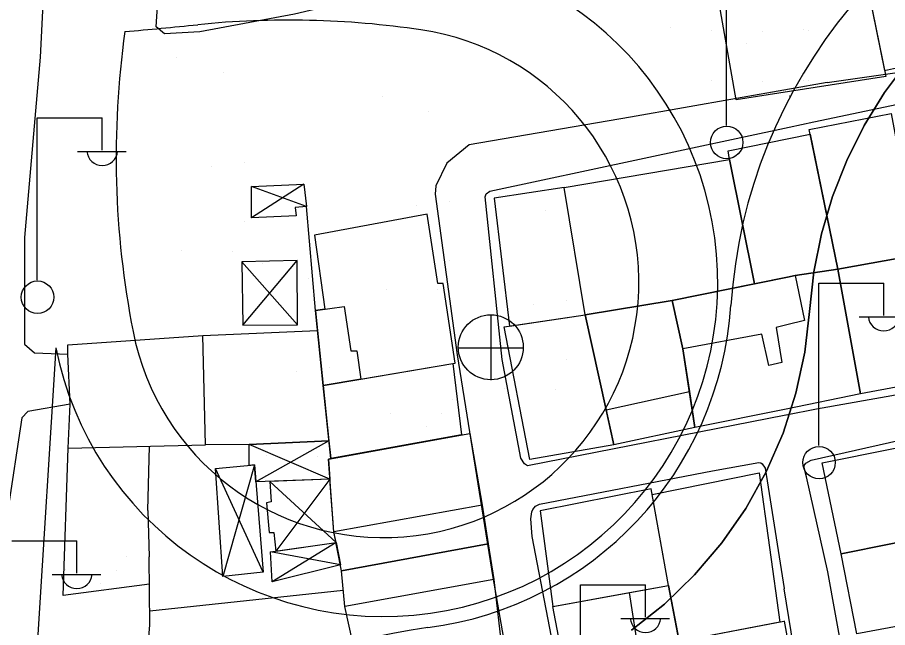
# Model space of a CAD drawing. Extents: x 417997 to 421451, y 4451742 to 4455216.
# Drawn here: x 420143.4 to 420237.2, y 4453648.7 to 4453714.4 of the extents above; entities that cross this region are included whole.
import ezdxf

# ---------------------------------------------------------------- set-up
doc = ezdxf.new("R2010")
doc.units = 0
for name, color, linetype in [('ADAKENARI', 7, 'Continuous'), ('B_Betonzemin', 7, 'Continuous'), ('B_Imalat', 7, 'Continuous'), ('B_Kapi', 7, 'Continuous'), ('B_Mesken', 7, 'Continuous'), ('B_Sundurma', 7, 'Continuous'), ('B_Teras', 7, 'Continuous'), ('Default', 7, 'Continuous'), ('PL_AYA_PARK_DINLENME', 7, 'Continuous'), ('PL_TİCT', 7, 'Continuous'), ('S_Elektrik_Diregi', 7, 'Continuous'), ('S_Rogar_Kapagi', 7, 'Continuous'), ('Sinir_Duvar_tek_tarafa_ait', 7, 'Continuous'), ('Sinir_Ist_Duvari', 7, 'Continuous'), ('Sinir_Tel_bir_taraf', 7, 'Continuous'), ('TR_PARKALANI', 7, 'Continuous'), ('TR_TİCT', 7, 'Continuous'), ('Yol_Sose', 7, 'Continuous')]:
    doc.layers.add(name, color=color, linetype=linetype)

# ---------------------------------------------------------------- blocks, each defined once
blk = doc.blocks.new('POINT_DISPLAY')
at = {"layer": 'Default'}
blk.add_line((0, 0), (0, 0), dxfattribs=at)

msp = doc.modelspace()

# ---------------------------------------------------------------- linework, layer by layer
at = {"layer": 'ADAKENARI'}
for p, q in [((420236.853, 4453706.317), (420239.352, 4453709.678)), ((420236.853, 4453706.317), (420239.352, 4453709.678)), ((420234.659, 4453702.75), (420236.853, 4453706.317)), ((420234.659, 4453702.75), (420236.853, 4453706.317)), ((420232.789, 4453699.003), (420234.659, 4453702.75)), ((420232.789, 4453699.003), (420234.659, 4453702.75)), ((420231.255, 4453695.106), (420232.789, 4453699.003)), ((420231.255, 4453695.106), (420232.789, 4453699.003)), ((420230.071, 4453691.089), (420231.255, 4453695.106)), ((420230.071, 4453691.089), (420231.255, 4453695.106)), ((420229.246, 4453686.983), (420230.071, 4453691.089)), ((420229.246, 4453686.983), (420230.071, 4453691.089)), ((420228.772, 4453682.704), (420229.246, 4453686.983)), ((420228.772, 4453682.704), (420229.246, 4453686.983)), ((420228.265, 4453678.327), (420228.772, 4453682.704)), ((420228.265, 4453678.327), (420228.772, 4453682.704)), ((420227.306, 4453673.907), (420228.265, 4453678.327)), ((420227.306, 4453673.907), (420228.265, 4453678.327)), ((420225.917, 4453669.602), (420227.306, 4453673.907)), ((420225.917, 4453669.602), (420227.306, 4453673.907)), ((420224.113, 4453665.455), (420225.917, 4453669.602)), ((420224.113, 4453665.455), (420225.917, 4453669.602)), ((420221.91, 4453661.505), (420224.113, 4453665.455)), ((420221.91, 4453661.505), (420224.113, 4453665.455)), ((420219.329, 4453657.79), (420221.91, 4453661.505)), ((420219.329, 4453657.79), (420221.91, 4453661.505)), ((420216.396, 4453654.347), (420219.329, 4453657.79)), ((420216.396, 4453654.347), (420219.329, 4453657.79)), ((420213.14, 4453651.208), (420216.396, 4453654.347)), ((420213.14, 4453651.208), (420216.396, 4453654.347)), ((420209.591, 4453648.404), (420213.14, 4453651.208)), ((420209.591, 4453648.404), (420213.14, 4453651.208))]:
    msp.add_line(p, q, dxfattribs=at)
msp.add_lwpolyline([(420147.579, 4453678.814), (420143.613, 4453615.871)], dxfattribs=at)
msp.add_lwpolyline([(420147.579, 4453678.814), (420143.613, 4453615.871)], dxfattribs=at)
for centre, radius, start, end in [((420276.179, 4453679.681), 56, 104.36181, 176.21026), ((420276.179, 4453679.681), 56, 104.36181, 176.21026), ((420182.883, 4453685.861), 36, 191.28833, 91.57994), ((420182.883, 4453685.861), 36, 191.28833, 91.57994), ((420172.647, 4453616.613), 97.5, 81.59156, 95.75824), ((420172.647, 4453616.613), 97.5, 81.59156, 95.75824), ((420091.178, 4454424.516), 714.5, 275.126408, 275.758239), ((420091.178, 4454424.516), 714.5, 275.126408, 275.758239), ((420182.883, 4453685.861), 27.5, 191.09176, 81.59156), ((420182.883, 4453685.861), 27.5, 191.09176, 81.59156), ((420251.575, 4453699.327), 97.5, 172.01356, 191.09176), ((420251.575, 4453699.327), 97.5, 172.01356, 191.09176), ((420182.883, 4453685.861), 37.5, 277.31238, 356.21026), ((420182.883, 4453685.861), 37.5, 277.31238, 356.21026), ((420194.784, 4453593.121), 56, 97.31238, 156.03009), ((420194.784, 4453593.121), 56, 97.31238, 156.03009)]:
    msp.add_arc(centre, radius, start, end, dxfattribs=at)
at = {"layer": 'B_Betonzemin'}
msp.add_lwpolyline([(420157.668, 4453653.343), (420148.369, 4453652.128), (420148.914, 4453667.992)], dxfattribs=at)
at = {"layer": 'B_Imalat'}
for points in [[(420241.322, 4453725.19), (420240.206, 4453724.907), (420233.799, 4453723.721), (420236.842, 4453708.698), (420244.279, 4453710.338)], [(420226.774, 4453722.183), (420230.832, 4453723.006), (420233.799, 4453723.721), (420236.973, 4453708.05), (420226.608, 4453706.429), (420226.6, 4453706.428), (420220.85, 4453705.528), (420218.248, 4453720.454), (420226.767, 4453722.182)], [(420228.725, 4453702.333), (420237.582, 4453704.048), (420240.407, 4453688.82), (420231.82, 4453687.287)], [(420226.389, 4453686.432), (420222.845, 4453685.71), (420220.134, 4453699.092), (420219.992, 4453700.013), (420226.547, 4453701.367), (420226.554, 4453701.368), (420228.826, 4453701.838), (420231.82, 4453687.287), (420227.21, 4453686.599), (420226.396, 4453686.433)], [(420202.356, 4453696.07), (420220.134, 4453699.092), (420222.845, 4453685.71), (420213.984, 4453683.905), (420204.596, 4453682.367)], [(420204.596, 4453682.367), (420202.356, 4453696.07), (420194.792, 4453694.923), (420196.455, 4453681.144), (420204.596, 4453682.367)], [(420175.428, 4453690.927), (420176.562, 4453682.973), (420175.537, 4453682.828), (420175.763, 4453680.664), (420176.38, 4453674.759), (420180.424, 4453675.437), (420190.342, 4453677.101), (420190.6, 4453677.139), (420189.293, 4453685.721), (420188.719, 4453685.74), (420187.567, 4453693.221)], [(420240.407, 4453688.82), (420243.079, 4453675.494), (420234.273, 4453673.854), (420231.82, 4453687.287)], [(420226.239, 4453672.213), (420216.426, 4453670.209), (420215.127, 4453678.705), (420213.984, 4453683.905), (420226.389, 4453686.432), (420226.396, 4453686.433), (420227.21, 4453686.599), (420231.82, 4453687.287), (420234.273, 4453673.854), (420226.246, 4453672.214)], [(420216.426, 4453670.209), (420207.681, 4453668.358), (420206.854, 4453672.113), (420204.596, 4453682.367), (420213.984, 4453683.905), (420215.127, 4453678.705), (420215.829, 4453674.116)], [(420195.874, 4453681.056), (420204.596, 4453682.367), (420207.681, 4453668.358), (420198.629, 4453666.784)], [(420175.763, 4453680.664), (420176.38, 4453674.759), (420177.005, 4453668.776), (420168.422, 4453668.408), (420163.71, 4453668.365), (420163.403, 4453680.121)], [(420177.204, 4453666.873), (420176.38, 4453674.759), (420190.342, 4453677.101), (420191.264, 4453669.421)], [(420193.516, 4453661.849), (420194.158, 4453657.701), (420178.354, 4453654.772), (420177.539, 4453658.978), (420176.946, 4453666.826), (420192.179, 4453669.587)], [(420194.745, 4453653.834), (420195.671, 4453646.022), (420180.418, 4453643.123), (420178.718, 4453650.934), (420178.354, 4453654.772), (420194.158, 4453657.701)]]:
    msp.add_lwpolyline(points, close=True, dxfattribs=at)
at = {"layer": 'B_Kapi'}
for points in [[(420149.136, 4453672.729), (420148.875, 4453678.118)], [(420157.508, 4453661.298), (420157.634, 4453656.306)]]:
    msp.add_lwpolyline(points, dxfattribs=at)
at = {"layer": 'B_Mesken'}
for points in [[(420232.188, 4453656.624), (420230.138, 4453666.418), (420253.202, 4453671.048), (420254.819, 4453661.257), (420242.892, 4453658.758)], [(420211.819, 4453663.015), (420223.336, 4453665.353), (420225.554, 4453649.25), (420214.724, 4453647.161), (420213.576, 4453653.193)], [(420213.576, 4453653.193), (420211.709, 4453663.627), (420199.764, 4453661.254), (420201.101, 4453650.944), (420209.364, 4453652.434)], [(420233.877, 4453647.994), (420232.188, 4453656.624), (420242.892, 4453658.758), (420244.876, 4453650.049)], [(420202.792, 4453642.108), (420201.101, 4453650.944), (420213.576, 4453653.193), (420215.216, 4453644.583)], [(420225.877, 4453637.286), (420228.208, 4453637.768), (420226.073, 4453649.35), (420226.005, 4453649.337), (420225.997, 4453649.336), (420214.724, 4453647.161), (420215.216, 4453644.583), (420216.75, 4453635.402), (420225.87, 4453637.285)]]:
    msp.add_lwpolyline(points, close=True, dxfattribs=at)
at = {"layer": 'B_Sundurma'}
for p, q in [((420174.313, 4453696.441), (420168.642, 4453692.813)), ((420174.584, 4453694.027), (420168.667, 4453696.185)), ((420167.61, 4453688.08), (420173.608, 4453681.279)), ((420167.722, 4453681.241), (420173.57, 4453688.209)), ((420177.111, 4453664.65), (420168.422, 4453668.408)), ((420177.005, 4453668.776), (420169.136, 4453664.368)), ((420168.99, 4453666.203), (420165.57, 4453654.183)), ((420169.91, 4453654.655), (420164.773, 4453665.799)), ((420177.763, 4453657.823), (420170.632, 4453664.421)), ((420177.111, 4453664.65), (420171.285, 4453656.911)), ((420177.763, 4453657.823), (420170.891, 4453653.603)), ((420178.228, 4453655.42), (420170.716, 4453656.831))]:
    msp.add_line(p, q, dxfattribs=at)
for points in [[(420174.313, 4453696.441), (420174.584, 4453694.027), (420173.365, 4453693.929), (420173.454, 4453693.035), (420168.642, 4453692.813), (420168.667, 4453696.185)], [(420167.61, 4453688.08), (420167.722, 4453681.241), (420173.608, 4453681.279), (420173.57, 4453688.209)], [(420177.005, 4453668.776), (420177.204, 4453666.873), (420176.946, 4453666.826), (420177.111, 4453664.65), (420169.136, 4453664.368), (420168.99, 4453666.203), (420168.401, 4453666.146), (420168.422, 4453668.408)], [(420168.99, 4453666.203), (420169.91, 4453654.655), (420165.57, 4453654.183), (420164.773, 4453665.799)], [(420177.763, 4453657.823), (420177.539, 4453658.978), (420177.111, 4453664.65), (420170.632, 4453664.421), (420170.771, 4453662.199), (420170.287, 4453662.107), (420170.567, 4453658.925), (420171.071, 4453658.919), (420171.285, 4453656.911)], [(420177.763, 4453657.823), (420178.228, 4453655.42), (420170.891, 4453653.603), (420170.716, 4453656.831)]]:
    msp.add_lwpolyline(points, close=True, dxfattribs=at)
at = {"layer": 'B_Teras'}
for points in [[(420226.335, 4453681.278), (420225.191, 4453681), (420225.785, 4453677.211), (420224.372, 4453676.906), (420223.631, 4453680.282), (420215.127, 4453678.705), (420213.984, 4453683.905), (420226.389, 4453686.432), (420226.396, 4453686.433), (420227.21, 4453686.599), (420228.219, 4453681.736), (420226.342, 4453681.28)], [(420176.38, 4453674.759), (420175.537, 4453682.828), (420178.655, 4453683.269), (420179.357, 4453678.493), (420179.987, 4453678.5), (420180.424, 4453675.437)], [(420206.854, 4453672.113), (420215.829, 4453674.116), (420215.127, 4453678.705), (420213.984, 4453683.905), (420204.596, 4453682.367)], [(420177.539, 4453658.978), (420176.946, 4453666.826), (420192.179, 4453669.587), (420193.516, 4453661.849)], [(420178.718, 4453650.934), (420178.354, 4453654.772), (420194.158, 4453657.701), (420194.745, 4453653.834)], [(420202.357, 4453644.383), (420210.433, 4453645.69), (420209.364, 4453652.434), (420213.576, 4453653.193), (420215.216, 4453644.583), (420202.792, 4453642.108)]]:
    msp.add_lwpolyline(points, close=True, dxfattribs=at)
at = {"layer": 'PL_AYA_PARK_DINLENME'}
msp.add_lwpolyline([(420147.579, 4453678.814), (420143.613, 4453615.871)], dxfattribs=at)
msp.add_lwpolyline([(420147.579, 4453678.814), (420143.613, 4453615.871)], dxfattribs=at)
for centre, radius, start, end in [((420276.179, 4453679.681), 56, 104.36181, 176.21026), ((420276.179, 4453679.681), 56, 104.36181, 176.21026), ((420182.883, 4453685.861), 36, 191.28833, 91.57994), ((420182.883, 4453685.861), 36, 191.28833, 91.57994), ((420172.647, 4453616.613), 97.5, 81.59156, 95.75824), ((420172.647, 4453616.613), 97.5, 81.59156, 95.75824), ((420091.178, 4454424.516), 714.5, 275.126408, 275.758239), ((420091.178, 4454424.516), 714.5, 275.126408, 275.758239), ((420182.883, 4453685.861), 27.5, 191.09176, 81.59156), ((420182.883, 4453685.861), 27.5, 191.09176, 81.59156), ((420251.575, 4453699.327), 97.5, 172.01356, 191.09176), ((420251.575, 4453699.327), 97.5, 172.01356, 191.09176), ((420182.883, 4453685.861), 37.5, 277.31238, 356.21026), ((420182.883, 4453685.861), 37.5, 277.31238, 356.21026), ((420194.784, 4453593.121), 56, 97.31238, 156.03009), ((420194.784, 4453593.121), 56, 97.31238, 156.03009)]:
    msp.add_arc(centre, radius, start, end, dxfattribs=at)
at = {"layer": 'PL_TİCT'}
msp.add_lwpolyline([(420239.352, 4453709.678), (420236.853, 4453706.317), (420234.659, 4453702.75), (420232.789, 4453699.003), (420231.255, 4453695.106), (420230.071, 4453691.089), (420229.246, 4453686.983), (420228.772, 4453682.704), (420228.265, 4453678.327), (420227.306, 4453673.907), (420225.917, 4453669.602), (420224.113, 4453665.455), (420221.91, 4453661.505), (420219.329, 4453657.79), (420216.396, 4453654.347), (420213.14, 4453651.208), (420209.591, 4453648.404)], dxfattribs=at)
msp.add_lwpolyline([(420239.352, 4453709.678), (420236.853, 4453706.317), (420234.659, 4453702.75), (420232.789, 4453699.003), (420231.255, 4453695.106), (420230.071, 4453691.089), (420229.246, 4453686.983), (420228.772, 4453682.704), (420228.265, 4453678.327), (420227.306, 4453673.907), (420225.917, 4453669.602), (420224.113, 4453665.455), (420221.91, 4453661.505), (420219.329, 4453657.79), (420216.396, 4453654.347), (420213.14, 4453651.208), (420209.591, 4453648.404)], dxfattribs=at)
at = {"layer": 'S_Elektrik_Diregi'}
for p, q in [((420219.813, 4453702.769), (420219.813, 4453720.269)), ((420145.577, 4453686.093), (420145.577, 4453703.593)), ((420145.577, 4453703.593), (420152.577, 4453703.593)), ((420152.577, 4453700.093), (420152.577, 4453703.593)), ((420149.917, 4453699.953), (420155.167, 4453699.953)), ((420229.764, 4453668.273), (420229.764, 4453685.773)), ((420229.764, 4453685.773), (420236.764, 4453685.773)), ((420236.764, 4453682.273), (420236.764, 4453685.773)), ((420234.104, 4453682.133), (420239.354, 4453682.133)), ((420142.842, 4453658.014), (420149.842, 4453658.014)), ((420149.842, 4453654.514), (420149.842, 4453658.014)), ((420147.182, 4453654.374), (420152.432, 4453654.374)), ((420204.102, 4453635.78), (420204.102, 4453653.28)), ((420204.102, 4453653.28), (420211.102, 4453653.28)), ((420211.102, 4453649.78), (420211.102, 4453653.28)), ((420208.442, 4453649.64), (420213.692, 4453649.64))]:
    msp.add_line(p, q, dxfattribs=at)
for centre in [(420219.849, 4453700.934), (420145.613, 4453684.258), (420229.8, 4453666.437)]:
    msp.add_circle(centre, 1.75, dxfattribs=at)
for centre in [(420152.578, 4453700.106), (420236.764, 4453682.286), (420149.843, 4453654.527), (420211.103, 4453649.793)]:
    msp.add_arc(centre, 1.658, 184.83843, 355.14641, dxfattribs=at)
at = {"layer": 'S_Rogar_Kapagi'}
for p, q in [((420194.488, 4453675.339), (420194.488, 4453682.339)), ((420190.918, 4453678.804), (420197.918, 4453678.804))]:
    msp.add_line(p, q, dxfattribs=at)
msp.add_circle((420194.435, 4453678.867), 3.5, dxfattribs=at)
at = {"layer": 'Sinir_Duvar_tek_tarafa_ait'}
for points in [[(420175.537, 4453682.828), (420174.584, 4453694.027)], [(420157.388, 4453644.987), (420157.718, 4453648.966), (420157.634, 4453656.306)], [(420157.701, 4453650.464), (420178.55, 4453652.702)]]:
    msp.add_lwpolyline(points, dxfattribs=at)
at = {"layer": 'Sinir_Ist_Duvari'}
for points in [[(420226.803, 4453725.603), (420212.425, 4453723.093), (420191.108, 4453718.973), (420173.275, 4453714.755), (420163.095, 4453712.854), (420159.269, 4453712.652), (420158.403, 4453713.391), (420159.614, 4453732.435)], [(420148.914, 4453667.992), (420163.71, 4453668.365)]]:
    msp.add_lwpolyline(points, dxfattribs=at)
at = {"layer": 'Sinir_Tel_bir_taraf'}
for points in [[(420148.875, 4453678.118), (420148.888, 4453679.147), (420163.403, 4453680.121)], [(420148.914, 4453667.992), (420149.136, 4453672.729)], [(420157.508, 4453661.298), (420157.668, 4453668.213)]]:
    msp.add_lwpolyline(points, dxfattribs=at)
at = {"layer": 'TR_TİCT'}
msp.add_lwpolyline([(420239.352, 4453709.678), (420236.853, 4453706.317), (420234.659, 4453702.75), (420232.789, 4453699.003), (420231.255, 4453695.106), (420230.071, 4453691.089), (420229.246, 4453686.983), (420228.772, 4453682.704), (420228.265, 4453678.327), (420227.306, 4453673.907), (420225.917, 4453669.602), (420224.113, 4453665.455), (420221.91, 4453661.505), (420219.329, 4453657.79), (420216.396, 4453654.347), (420213.14, 4453651.208), (420209.591, 4453648.404)], dxfattribs=at)
msp.add_lwpolyline([(420239.352, 4453709.678), (420236.853, 4453706.317), (420234.659, 4453702.75), (420232.789, 4453699.003), (420231.255, 4453695.106), (420230.071, 4453691.089), (420229.246, 4453686.983), (420228.772, 4453682.704), (420228.265, 4453678.327), (420227.306, 4453673.907), (420225.917, 4453669.602), (420224.113, 4453665.455), (420221.91, 4453661.505), (420219.329, 4453657.79), (420216.396, 4453654.347), (420213.14, 4453651.208), (420209.591, 4453648.404)], dxfattribs=at)
at = {"layer": 'Yol_Sose'}
for points in [[(420146.967, 4453732.569), (420146.922, 4453730.913), (420145.902, 4453710.114), (420144.22, 4453690.683), (420144.194, 4453679.207), (420145.285, 4453678.272), (420148.875, 4453678.118)], [(420230.681, 4453707.375), (420246.492, 4453709.662)], [(420230.681, 4453707.375), (420226.603, 4453706.662)], [(420226.603, 4453706.662), (420209.499, 4453703.673), (420192.09, 4453700.666), (420189.707, 4453698.694), (420188.525, 4453696.273), (420188.426, 4453695.372), (420190.819, 4453678.037), (420194.64, 4453654.05), (420199.744, 4453624.939), (420204.983, 4453599.446), (420208.217, 4453584.299), (420207.328, 4453583.356), (420187.478, 4453574.78), (420163.281, 4453567.429)], [(420229.233, 4453703.162), (420242.366, 4453705.914), (420246.397, 4453706.527), (420246.985, 4453706.301), (420247.547, 4453705.987), (420248.063, 4453705.553), (420248.405, 4453704.91), (420252.85, 4453682.097), (420253.41, 4453678.615), (420253.348, 4453677.509), (420253.046, 4453676.926), (420252.692, 4453676.652), (420251.817, 4453676.159), (420229.529, 4453672.191)], [(420226.595, 4453705.954), (420226.603, 4453705.955)], [(420226.567, 4453702.59), (420229.233, 4453703.162)], [(420226.232, 4453671.545), (420198.39, 4453666.09), (420198.058, 4453666.302), (420197.663, 4453666.925), (420195.674, 4453677.537), (420193.84, 4453695.064), (420193.923, 4453695.408), (420194.322, 4453695.67), (420226.56, 4453702.588)], [(420226.56, 4453702.588), (420226.567, 4453702.59)], [(420149.136, 4453672.729), (420144.551, 4453671.955), (420143.926, 4453671.247), (420142.38, 4453661.06), (420141.352, 4453644.987), (420140.366, 4453625.802), (420139.021, 4453603.959), (420137.783, 4453584.337), (420137.23, 4453574.412), (420137.958, 4453570.869), (420138.916, 4453568.509), (420139.589, 4453567.305), (420140.768, 4453566.407), (420142.474, 4453565.529), (420144.663, 4453565.374), (420151.759, 4453565.229), (420163.281, 4453567.429)], [(420229.529, 4453672.191), (420226.239, 4453671.547)], [(420226.239, 4453671.547), (420226.232, 4453671.545)], [(420233.226, 4453640.981), (420230.726, 4453654.683), (420228.432, 4453664.914), (420228.2, 4453665.873), (420228.185, 4453666.117), (420228.359, 4453666.371), (420228.936, 4453666.699), (420242.176, 4453669.677)], [(420218.309, 4453587.522), (420215.114, 4453586.011), (420214.801, 4453586.004), (420214.437, 4453586.301), (420211.143, 4453601.086), (420206.592, 4453619.591), (420202.492, 4453639.851), (420198.883, 4453658.469), (420198.761, 4453660.381), (420198.861, 4453661.125), (420198.953, 4453661.38), (420199.255, 4453661.762), (420199.692, 4453661.955), (420218.334, 4453665.55), (420223.306, 4453666.454), (420223.516, 4453666.431), (420223.661, 4453666.316), (420223.974, 4453665.847), (420226.035, 4453652.889)], [(420225.39, 4453591.152), (420232.788, 4453594.694), (420234.726, 4453595.596), (420235.323, 4453596.015), (420235.784, 4453596.327), (420236.126, 4453596.822), (420236.198, 4453597.217), (420236.042, 4453598.92), (420234.067, 4453608.294), (420232.056, 4453618.21), (420230.118, 4453629.083), (420228.025, 4453640.72), (420226.042, 4453652.845)], [(420226.035, 4453652.889), (420226.042, 4453652.845)]]:
    msp.add_lwpolyline(points, dxfattribs=at)

# ---------------------------------------------------------------- block references
at = {"layer": 'TR_PARKALANI', "xscale": 0.1, "yscale": 0.10000000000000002}
for p in [(420213.76, 4453713.353), (420213.76, 4453713.353), (420218.221, 4453712.998), (420218.221, 4453712.998), (420228.095, 4453713.074), (420228.095, 4453713.074), (420228.622, 4453712.998), (420228.622, 4453712.998), (420223.712, 4453712.924), (420223.712, 4453712.924), (420222.003, 4453711.58), (420222.003, 4453711.58), (420160.612, 4453710.043), (420160.612, 4453710.043), (420165.602, 4453708.441), (420165.602, 4453708.441), (420218.221, 4453707.572), (420218.221, 4453707.572), (420223.712, 4453707.498), (420223.712, 4453707.498), (420228.095, 4453707.648), (420228.095, 4453707.648), (420228.622, 4453707.572), (420228.622, 4453707.572), (420182.733, 4453705.869), (420182.733, 4453705.869), (420222.003, 4453706.154), (420222.003, 4453706.154), (420187.724, 4453704.267), (420187.724, 4453704.267), (420164.325, 4453698.348), (420164.325, 4453698.348), (420167.876, 4453698.769), (420167.876, 4453698.769), (420195.364, 4453695.194), (420195.364, 4453695.194), (420189.998, 4453694.595), (420189.998, 4453694.595), (420186.446, 4453694.174), (420186.446, 4453694.174), (420200.355, 4453693.593), (420200.355, 4453693.593), (420167.874, 4453692.364), (420167.874, 4453692.364), (420161.111, 4453689.292), (420161.111, 4453689.292), (420166.602, 4453689.218), (420166.602, 4453689.218), (420169.794, 4453687.922), (420169.794, 4453687.922), (420189.995, 4453688.19), (420189.995, 4453688.19), (420174.785, 4453686.32), (420174.785, 4453686.32), (420183.232, 4453685.118), (420183.232, 4453685.118), (420188.723, 4453685.045), (420188.723, 4453685.045), (420199.078, 4453683.499), (420199.078, 4453683.499), (420202.629, 4453683.921), (420202.629, 4453683.921), (420202.627, 4453677.516), (420202.627, 4453677.516), (420177.059, 4453676.648), (420177.059, 4453676.648), (420173.508, 4453676.226), (420173.508, 4453676.226), (420195.863, 4453674.444), (420195.863, 4453674.444), (420201.355, 4453674.37), (420201.355, 4453674.37), (420190.302, 4453673.2), (420190.302, 4453673.2), (420183.682, 4453671.782), (420183.682, 4453671.782), (420189.173, 4453671.708), (420189.173, 4453671.708), (420177.056, 4453670.243), (420177.056, 4453670.243), (420187.465, 4453670.363), (420187.465, 4453670.363), (420170.293, 4453667.171), (420170.293, 4453667.171), (420175.784, 4453667.097), (420175.784, 4453667.097), (420155.242, 4453656.296), (420155.242, 4453656.296), (420148.623, 4453654.878), (420148.623, 4453654.878), (420154.114, 4453654.804), (420154.114, 4453654.804), (420152.405, 4453653.46), (420152.405, 4453653.46)]:
    msp.add_blockref('POINT_DISPLAY', p, dxfattribs=at)

doc.saveas('drawing.dxf')
